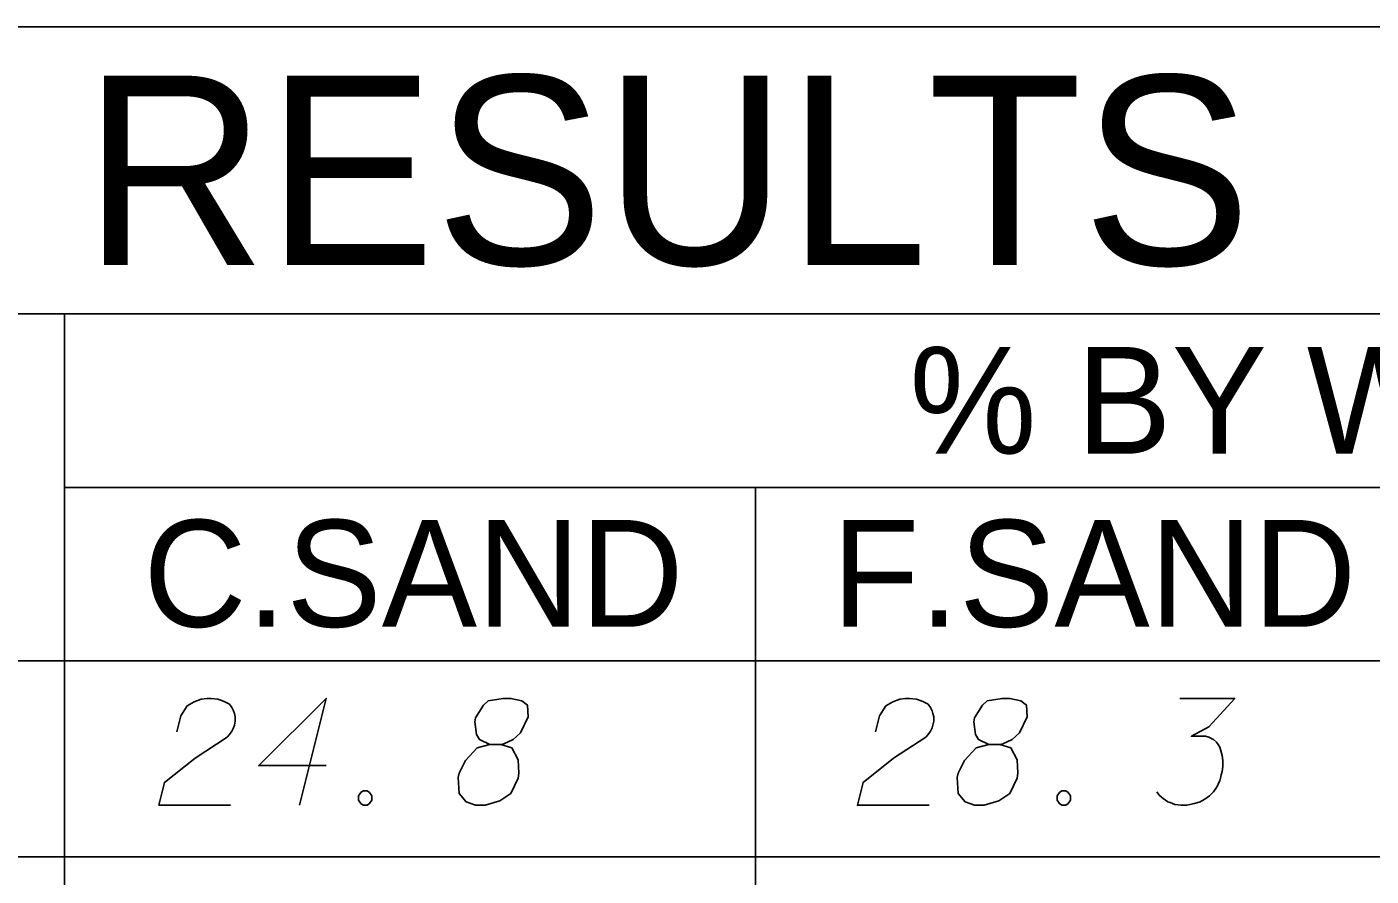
# Model space of a CAD drawing. Extents: x 2074207 to 2076812, y 516372 to 523312.
# Drawn here: x 2076524.4 to 2076584.7, y 519910.4 to 519948.6 of the extents above; entities that cross this region are included whole.
import ezdxf

# ---------------------------------------------------------------- set-up
doc = ezdxf.new("R2010")
doc.units = 0
for name, color, linetype in [('Prop DirtTable_ Soil Test Results - Outline (Major)', 7, 'Continuous'), ('Prop DirtTable_ Soil Test Results - Outline (Minor)', 7, 'Continuous'), ('Prop DirtTable_ Soil Test Results - Tx (Header - Large)', 7, 'Continuous'), ('Prop DirtTable_ Soil Test Results - Tx (Header - Small)', 7, 'Continuous'), ('Prop DirtTable_ Soil Test Results - Tx (Sample Data)', 7, 'Continuous')]:
    doc.layers.add(name, color=color, linetype=linetype)

msp = doc.modelspace()

# ---------------------------------------------------------------- linework, layer by layer
at = {"layer": 'Prop DirtTable_ Soil Test Results - Outline (Major)'}
for p, q in [((2076260.609, 519948.582), (2076811.903, 519948.582)), ((2076260.609, 519920.097), (2076811.903, 519920.097)), ((2076260.609, 519920.097), (2076811.903, 519920.097))]:
    msp.add_line(p, q, dxfattribs=at)
at = {"layer": 'Prop DirtTable_ Soil Test Results - Outline (Minor)'}
for p, q in [((2076260.609, 519935.697), (2076811.903, 519935.697)), ((2076526.074, 519935.697), (2076526.074, 519911.297)), ((2076526.074, 519927.897), (2076731.93, 519927.897)), ((2076557.094, 519927.897), (2076557.094, 519911.297)), ((2076260.609, 519911.297), (2076811.903, 519911.297)), ((2076260.609, 519911.297), (2076811.903, 519911.297)), ((2076526.074, 519911.297), (2076526.074, 519902.497)), ((2076557.094, 519911.297), (2076557.094, 519902.497))]:
    msp.add_line(p, q, dxfattribs=at)
at = {"layer": 'Prop DirtTable_ Soil Test Results - Tx (Sample Data)'}
for points in [[(2076531.127, 519916.907), (2076531.303, 519917.625), (2076531.586, 519918.078), (2076531.903, 519918.267), (2076532.22, 519918.381), (2076532.467, 519918.418), (2076532.644, 519918.418), (2076532.961, 519918.381), (2076533.173, 519918.305), (2076533.279, 519918.267), (2076533.49, 519918.154), (2076533.596, 519918.003), (2076533.667, 519917.852), (2076533.702, 519917.738), (2076533.737, 519917.587), (2076533.737, 519917.398), (2076533.702, 519917.209), (2076533.667, 519917.096), (2076533.596, 519916.944), (2076533.49, 519916.793), (2076533.385, 519916.68), (2076531.938, 519915.735), (2076530.563, 519914.639), (2076530.316, 519913.618), (2076533.526, 519913.618)], [(2076537.829, 519915.395), (2076534.796, 519915.395), (2076537.829, 519918.418), (2076536.63, 519913.618)], [(2076545.167, 519916.34), (2076545.66, 519916.34), (2076545.802, 519916.378), (2076546.225, 519916.567), (2076546.542, 519916.869), (2076546.895, 519917.587), (2076546.86, 519918.116), (2076546.613, 519918.305), (2076546.119, 519918.418), (2076545.766, 519918.418), (2076545.096, 519918.305), (2076544.884, 519918.116), (2076544.532, 519917.549), (2076544.496, 519917.36), (2076544.567, 519916.793), (2076544.708, 519916.567), (2076545.167, 519916.34), (2076544.602, 519916.189), (2076544.073, 519915.622), (2076543.791, 519915.055), (2076543.756, 519914.866), (2076543.791, 519914.148), (2076544.108, 519913.77), (2076544.532, 519913.618), (2076544.955, 519913.618), (2076545.625, 519913.807), (2076546.119, 519914.148), (2076546.437, 519914.828), (2076546.472, 519915.055), (2076546.437, 519915.659), (2076546.154, 519916.189), (2076545.66, 519916.34)], [(2076562.487, 519916.907), (2076562.663, 519917.625), (2076562.946, 519918.078), (2076563.263, 519918.267), (2076563.58, 519918.381), (2076563.827, 519918.418), (2076564.004, 519918.418), (2076564.321, 519918.381), (2076564.533, 519918.305), (2076564.639, 519918.267), (2076564.85, 519918.154), (2076564.956, 519918.003), (2076565.027, 519917.852), (2076565.062, 519917.738), (2076565.097, 519917.587), (2076565.097, 519917.398), (2076565.062, 519917.209), (2076565.027, 519917.096), (2076564.956, 519916.944), (2076564.85, 519916.793), (2076564.745, 519916.68), (2076563.298, 519915.735), (2076561.923, 519914.639), (2076561.676, 519913.618), (2076564.886, 519913.618)], [(2076567.567, 519916.34), (2076568.06, 519916.34), (2076568.202, 519916.378), (2076568.625, 519916.567), (2076568.942, 519916.869), (2076569.295, 519917.587), (2076569.26, 519918.116), (2076569.013, 519918.305), (2076568.519, 519918.418), (2076568.166, 519918.418), (2076567.496, 519918.305), (2076567.284, 519918.116), (2076566.932, 519917.549), (2076566.896, 519917.36), (2076566.967, 519916.793), (2076567.108, 519916.567), (2076567.567, 519916.34), (2076567.002, 519916.189), (2076566.473, 519915.622), (2076566.191, 519915.055), (2076566.156, 519914.866), (2076566.191, 519914.148), (2076566.508, 519913.77), (2076566.932, 519913.618), (2076567.355, 519913.618), (2076568.025, 519913.807), (2076568.519, 519914.148), (2076568.837, 519914.828), (2076568.872, 519915.055), (2076568.837, 519915.659), (2076568.554, 519916.189), (2076568.06, 519916.34)], [(2076576.139, 519918.418), (2076578.608, 519918.418), (2076577.444, 519917.133), (2076576.668, 519916.718), (2076577.303, 519916.718), (2076577.444, 519916.68), (2076577.514, 519916.642), (2076577.585, 519916.604), (2076577.655, 519916.567), (2076577.797, 519916.453), (2076577.867, 519916.34), (2076577.938, 519916.226), (2076577.973, 519916.113), (2076578.043, 519915.848), (2076578.079, 519915.622), (2076578.079, 519915.508), (2076578.079, 519915.357), (2076578.043, 519915.13), (2076578.008, 519914.979), (2076577.973, 519914.828), (2076577.938, 519914.715), (2076577.902, 519914.639), (2076577.867, 519914.563), (2076577.832, 519914.488), (2076577.761, 519914.374), (2076577.655, 519914.223), (2076577.55, 519914.11), (2076577.479, 519914.034), (2076577.373, 519913.959), (2076577.267, 519913.883), (2076577.126, 519913.807), (2076577.056, 519913.77), (2076576.809, 519913.694), (2076576.597, 519913.656), (2076576.456, 519913.618), (2076576.209, 519913.618), (2076575.927, 519913.656), (2076575.821, 519913.694), (2076575.715, 519913.732), (2076575.609, 519913.77), (2076575.504, 519913.845), (2076575.398, 519913.921), (2076575.221, 519914.072), (2076575.116, 519914.223)], [(2076539.487, 519914.261), (2076539.664, 519914.261), (2076539.769, 519914.185), (2076539.875, 519914.034), (2076539.875, 519913.845), (2076539.769, 519913.694), (2076539.664, 519913.618), (2076539.487, 519913.618), (2076539.381, 519913.694), (2076539.276, 519913.845), (2076539.276, 519914.034), (2076539.381, 519914.185), (2076539.487, 519914.261)], [(2076570.847, 519914.261), (2076571.024, 519914.261), (2076571.129, 519914.185), (2076571.235, 519914.034), (2076571.235, 519913.845), (2076571.129, 519913.694), (2076571.024, 519913.618), (2076570.847, 519913.618), (2076570.741, 519913.694), (2076570.636, 519913.845), (2076570.636, 519914.034), (2076570.741, 519914.185), (2076570.847, 519914.261)]]:
    msp.add_lwpolyline(points, dxfattribs=at)

# ---------------------------------------------------------------- texts
at = {"layer": 'Prop DirtTable_ Soil Test Results - Tx (Header - Large)'}
msp.add_text('SOIL TEST RESULTS', height=8.50001, dxfattribs=at).set_placement((2076465.656, 519937.89))
at = {"layer": 'Prop DirtTable_ Soil Test Results - Tx (Header - Small)'}
for s, height, p in [('% BY WEIGHT', 4.79998, (2076564.009, 519929.407)), ('C.SAND', 4.8, (2076529.618, 519921.632)), ('F.SAND', 4.8, (2076560.529, 519921.632))]:
    msp.add_text(s, height=height, dxfattribs=at).set_placement(p)

doc.saveas('drawing.dxf')
